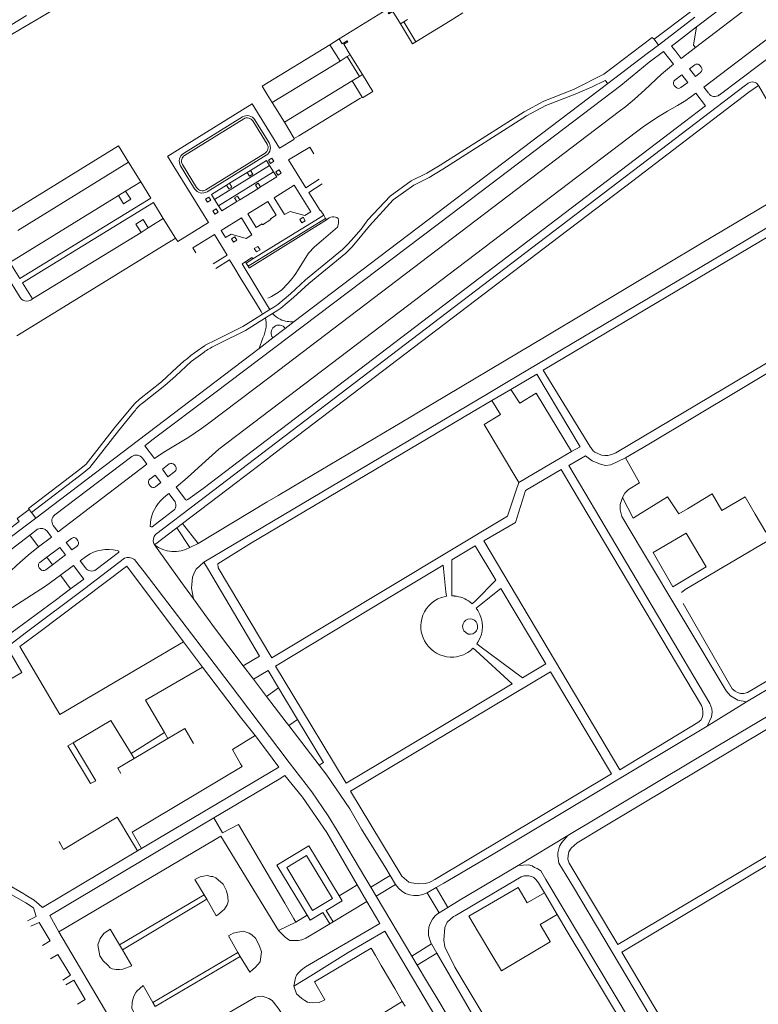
# Model space of a CAD drawing. Extents: x 145000 to 155000, y 457500 to 470000.
# Tile 275 of 548: x 147998 to 148190, y 464749 to 465005. Entities that reach past the tile are written whole.
import ezdxf

# ---------------------------------------------------------------- set-up
doc = ezdxf.new("R2010")
doc.units = 0
doc.header["$LTSCALE"] = 0.2
doc.header["$MEASUREMENT"] = 0
doc.layers.add('kant verharding', color=252, linetype='Continuous', lineweight=0)

msp = doc.modelspace()

# ---------------------------------------------------------------- linework, layer by layer
at = {"layer": 'kant verharding', "lineweight": 0}
for p, q in [((148184.26, 465010.41), (148174.1, 465002.65)), ((148173.8, 464997.33), (148189.53, 465009.28)), ((148113.37, 465006.29), (148110.03, 465004.24)), ((148172.51, 465006.61), (148163.05, 464999.47)), ((148164.19, 464997.95), (148173.66, 465005.15)), ((148098.01, 465003.94), (148097.15, 465003.42)), ((148097.15, 465003.42), (148100.31, 464998.28)), ((148099.02, 465004.54), (148098.01, 465003.94)), ((148098.01, 465003.94), (148101.17, 464998.8)), ((148110.03, 465004.24), (148104.97, 465001.14)), ((148174.1, 465002.65), (148168.62, 464998.45)), ((148198.95, 465004.51), (148175.96, 464987)), ((148104.97, 465001.14), (148101.17, 464998.8)), ((148162.55, 464999.9), (148163.05, 464999.47)), ((148180, 464984.97), (148199.89, 465000)), ((148078.77, 464998.04), (148061.22, 464987.29)), ((148081.26, 464999.57), (148078.77, 464998.04)), ((148078.77, 464998.04), (148081.45, 464993.79)), ((148081.97, 464998.26), (148081.26, 464999.57)), ((148100.31, 464998.28), (148101.17, 464998.8)), ((148161.29, 464995.76), (148164.19, 464997.95)), ((148163.05, 464999.47), (148164.19, 464997.95)), ((148081.45, 464993.79), (148083.32, 464994.94)), ((148083.32, 464994.94), (148084.11, 464995.43)), ((148086.47, 464989.8), (148083.32, 464994.94)), ((148087.26, 464990.28), (148084.11, 464995.43)), ((148150.99, 464987.93), (148161.29, 464995.76)), ((148165.48, 464996.27), (148161.74, 464993.47)), ((148168.08, 464992.96), (148165.48, 464996.27)), ((148168.52, 464996.52), (148170.09, 464994.49)), ((148081.45, 464993.79), (148063.84, 464983.06)), ((148161.74, 464993.47), (148154.44, 464987.43)), ((148172.27, 464991.73), (148173.6, 464992.78)), ((148174.97, 464992.6), (148175.29, 464992.2)), ((148084.56, 464988.66), (148086.47, 464989.8)), ((148086.47, 464989.8), (148087.26, 464990.28)), ((148087.26, 464990.28), (148089.93, 464985.91)), ((148170.25, 464990.2), (148168.47, 464988.84)), ((148171.78, 464988.24), (148170.25, 464990.2)), ((148173.78, 464989.77), (148172.27, 464991.73)), ((148175.14, 464990.82), (148173.78, 464989.77)), ((148061.22, 464987.29), (148062.55, 464985.14)), ((148084.56, 464988.66), (148066.98, 464977.93)), ((148150.99, 464987.93), (148069.55, 464926.13)), ((148087.17, 464984.43), (148084.56, 464988.66)), ((148168.27, 464987.47), (148168.63, 464987.05)), ((148170.02, 464986.9), (148171.78, 464988.24)), ((148175.96, 464987), (148177.23, 464985.41)), ((148186.49, 464987.26), (148177.72, 464980.58)), ((148187.41, 464987.94), (148186.49, 464987.26)), ((148187.68, 464985.69), (148190.14, 464987.47)), ((148190.14, 464987.47), (148192.73, 464983.11)), ((148062.55, 464985.14), (148063.84, 464983.06)), ((148087.17, 464984.43), (148086.59, 464984.07)), ((148187.68, 464985.69), (148157.49, 464962.72)), ((148172.5, 464984.41), (148173.93, 464985.49)), ((148173.93, 464985.49), (148176.44, 464982.18)), ((148058.6, 464982.66), (148036.67, 464969.1)), ((148065.68, 464971.15), (148058.6, 464982.66)), ((148063.84, 464983.06), (148066.98, 464977.93)), ((148086.59, 464984.07), (148070.73, 464974.38)), ((148176.44, 464982.18), (148169.17, 464976.62)), ((148056.1, 464979.27), (148040.76, 464969.79)), ((148056.41, 464978.76), (148041.07, 464969.28)), ((148062.48, 464972.23), (148058.77, 464978.23)), ((148062.99, 464972.55), (148059.3, 464978.53)), ((148066.98, 464977.93), (148069.57, 464973.66)), ((148070.73, 464974.38), (148069.57, 464973.66)), ((148023.9, 464971.77), (147995.09, 464954.05)), ((148026.52, 464967.5), (148023.9, 464971.77)), ((148046.57, 464960.36), (148061.98, 464969.88)), ((148046.88, 464959.84), (148062.29, 464969.36)), ((148026.52, 464967.5), (147997.7, 464949.82)), ((148029.68, 464962.39), (148026.52, 464967.5)), ((148040.02, 464966.55), (148043.67, 464960.6)), ((148040.5, 464966.92), (148044.19, 464960.92)), ((148048.85, 464957.87), (148063.12, 464966.7)), ((148064.2, 464964.98), (148063.12, 464966.7)), ((148038.29, 464966.38), (148047.23, 464951.83)), ((148064.2, 464964.98), (148049.9, 464956.17)), ((148057.34, 464964.88), (148052.74, 464962.05)), ((148058.16, 464965.39), (148057.34, 464964.88)), ((148025.73, 464960), (148029.68, 464962.39)), ((148029.68, 464962.39), (148032.26, 464958.17)), ((148052.74, 464962.05), (148051.98, 464961.58)), ((148073.87, 464954.59), (148069.55, 464961.55)), ((148157.49, 464962.72), (148138.46, 464948.23)), ((148023.86, 464958.84), (147995.61, 464941.51)), ((148025.73, 464960), (148023.86, 464958.84)), ((148055.4, 464957.75), (148060.05, 464960.62)), ((148060.05, 464960.62), (148060.81, 464961.09)), ((148175.55, 464946.55), (148199.41, 464960.77)), ((148032.26, 464958.17), (147998.26, 464937.32)), ((147998.93, 464936.2), (148032.96, 464957.06)), ((148032.96, 464957.06), (148035.52, 464952.89)), ((148048.85, 464957.87), (148049.9, 464956.17)), ((148054.65, 464957.29), (148055.4, 464957.75)), ((148077.21, 464953.73), (148075.14, 464952.45)), ((148077.21, 464953.73), (148076.47, 464954.89)), ((148077.21, 464953.73), (148077.7, 464952.9)), ((148035.52, 464952.89), (148031.62, 464950.45)), ((148038.68, 464947.82), (148035.52, 464952.89)), ((148077.7, 464952.9), (148057.59, 464940.51)), ((148077.95, 464952.52), (148057.9, 464940.12)), ((148075.14, 464952.45), (148058.8, 464942.38)), ((148077.7, 464952.9), (148077.76, 464952.8)), ((148077.76, 464952.8), (148077.95, 464952.52)), ((148134.21, 464913.48), (148199.99, 464952.55)), ((148029.74, 464949.3), (148001.51, 464932)), ((148031.62, 464950.45), (148029.74, 464949.3)), ((148016.32, 464934.03), (148037.57, 464947.09)), ((148138.46, 464948.23), (148064.61, 464892.02)), ((148135, 464922.37), (148175.55, 464946.55)), ((147998.26, 464937.32), (147995.61, 464941.51)), ((148056.86, 464941.68), (148055.98, 464941.15)), ((148055.98, 464941.15), (148062.64, 464930.18)), ((148057.09, 464941.32), (148056.86, 464941.68)), ((148058.8, 464942.38), (148057.09, 464941.32)), ((148057.59, 464940.51), (148057.09, 464941.32)), ((147998.34, 464932.38), (147994.62, 464938.47)), ((148055.53, 464937.55), (148054.07, 464939.93)), ((148001.51, 464932), (147998.93, 464936.2)), ((148059.71, 464930.73), (148055.53, 464937.55)), ((147997.45, 464922.43), (148016.32, 464934.03)), ((148059.71, 464930.73), (148060.95, 464928.71)), ((148060.95, 464928.71), (148061.34, 464928.08)), ((148063.21, 464929.24), (148061.34, 464928.08)), ((148063.89, 464928.19), (148062.08, 464927.07)), ((148062.64, 464930.18), (148063.21, 464929.24)), ((148069.55, 464926.13), (148067.21, 464924.35)), ((148067.21, 464924.35), (148063.99, 464921.91)), ((148060.39, 464919.17), (148061.4, 464921.92)), ((148063.99, 464921.91), (148060.39, 464919.17)), ((148002.36, 464875.11), (148060.39, 464919.17)), ((148198.24, 464916.22), (148185.39, 464908.53)), ((148119.9, 464907.48), (148124.67, 464910.31)), ((148125.86, 464908.49), (148132.58, 464912.49)), ((148120.9, 464905.67), (148125.86, 464908.49)), ((148125.86, 464908.49), (148128.14, 464904.94)), ((148185.39, 464908.53), (148161.7, 464894.33)), ((148032.51, 464895.31), (148048.92, 464907.6)), ((148046.02, 464863.67), (148119.9, 464907.48)), ((148115.59, 464902.52), (148120.9, 464905.67)), ((148123.11, 464901.99), (148120.9, 464905.67)), ((148071.81, 464884.8), (148099.82, 464901.41)), ((148141.6, 464892.35), (148137.18, 464889.77)), ((148161.7, 464894.33), (148155.64, 464890.7)), ((148007.38, 464875.92), (148027.35, 464891.09)), ((148030.14, 464890.63), (148031.28, 464889.06)), ((148061.82, 464889.9), (148054.54, 464884.36)), ((148064.61, 464892.02), (148061.82, 464889.9)), ((148137.18, 464889.77), (148131.71, 464886.59)), ((148031.28, 464889.06), (148008.24, 464871.49)), ((148035.28, 464887.77), (148037.05, 464889.15)), ((148036.71, 464885.78), (148035.28, 464887.77)), ((148038.48, 464887.19), (148036.71, 464885.78)), ((148038.41, 464888.95), (148038.71, 464888.57)), ((148138.9, 464887.68), (148141.78, 464882.85)), ((148033.39, 464886.27), (148032.02, 464885.22)), ((148034.88, 464884.31), (148033.39, 464886.27)), ((148131.71, 464886.59), (148127.88, 464884.35)), ((148031.77, 464883.94), (148032.16, 464883.4)), ((148033.52, 464883.23), (148034.88, 464884.31)), ((148054.54, 464884.36), (148040.48, 464873.66)), ((148127.23, 464882.38), (148125, 464875.63)), ((148127.88, 464884.35), (148127.23, 464882.38)), ((148038.36, 464879.67), (148036.98, 464881.45)), ((148155.43, 464881.54), (148154.82, 464880.4)), ((148154.82, 464880.4), (148157.58, 464875.11)), ((148171.73, 464877.51), (148178.14, 464881.42)), ((148000.47, 464877.56), (148000.64, 464877.35)), ((148000.64, 464877.35), (148001.27, 464876.53)), ((148044.65, 464879.27), (148033.52, 464870.81)), ((148044.55, 464868.47), (148062.53, 464879.27)), ((148002.36, 464875.11), (147981.15, 464859.04)), ((148001.27, 464876.53), (148002.36, 464875.11)), ((148125, 464875.63), (148063.74, 464838.76)), ((148157.58, 464875.11), (148158.85, 464875.89)), ((148192.05, 464871.44), (148189.29, 464876.14)), ((148000.85, 464870.62), (148002.85, 464872.19)), ((148008.24, 464871.49), (148006.92, 464873.2)), ((148032.21, 464873.82), (148032.15, 464873.02)), ((148039.01, 464872.53), (148033.26, 464868.14)), ((148040.48, 464873.66), (148039.01, 464872.53)), ((148042.46, 464867.41), (148039.01, 464872.53)), ((148040.48, 464873.66), (148044.55, 464868.47)), ((148000.85, 464870.62), (147982.85, 464856.92)), ((148003.12, 464867.65), (148000.85, 464870.62)), ((148006.49, 464870.17), (148003.12, 464867.65)), ((148005.33, 464871.68), (148006.49, 464870.17)), ((148010.27, 464868.76), (148011.69, 464869.8)), ((148013.03, 464869.64), (148013.35, 464869.22)), ((148008.63, 464867.48), (148005.26, 464864.96)), ((148010.11, 464865.52), (148008.63, 464867.48)), ((148011.79, 464866.82), (148010.27, 464868.76)), ((148013.15, 464867.84), (148011.79, 464866.82)), ((148023.83, 464866.62), (148023.5, 464866.71)), ((148033.06, 464868.53), (148033.21, 464868.24)), ((148033.21, 464868.24), (148033.26, 464868.14)), ((148033.26, 464868.14), (148033.51, 464867.79)), ((148044.55, 464868.47), (148042.46, 464867.41)), ((148110.5, 464864.23), (148116.58, 464867.89)), ((148116.58, 464867.89), (148121.93, 464858.96)), ((148164.91, 464867.39), (148162.85, 464866.18)), ((148005.26, 464864.96), (148003.46, 464863.6)), ((148006.76, 464862.98), (148005.26, 464864.96)), ((148006.76, 464862.98), (148010.11, 464865.52)), ((148015.58, 464865.24), (148013.92, 464863.97)), ((148015.12, 464856.84), (148025.41, 464864.65)), ((148018.06, 464861.73), (148023.89, 464866.14)), ((148110.5, 464864.23), (148110.5, 464856.15)), ((148167.9, 464857.28), (148162.85, 464866.18)), ((148003.3, 464862.16), (148003.6, 464861.8)), ((148004.97, 464861.62), (148006.76, 464862.98)), ((148012.17, 464862.76), (148008.82, 464860.25)), ((148013.92, 464863.97), (148015.31, 464862.15)), ((148040.76, 464842.99), (148026.02, 464862.63)), ((148030.55, 464861.16), (148028.3, 464864.02)), ((148046.02, 464863.67), (148047.24, 464861.61)), ((148047.24, 464861.61), (148060.54, 464839.19)), ((148093.98, 464854.29), (148108.26, 464862.88)), ((148108.95, 464855.97), (148108.26, 464862.88)), ((148176.61, 464862.39), (148170.1, 464858.57)), ((148011.45, 464856.75), (148008.82, 464860.25)), ((148187.35, 464829.77), (148237.9, 464859.84)), ((148015.12, 464856.84), (148000, 464845.44)), ((148007.46, 464853.69), (148011.45, 464856.75)), ((148116.63, 464853.64), (148121.93, 464858.96)), ((148123.22, 464856.8), (148117.69, 464852.36)), ((148170.1, 464858.57), (148167.9, 464857.28)), ((148043.41, 464854.09), (148048.8, 464846.6)), ((148064.7, 464836.67), (148093.98, 464854.29)), ((147989.52, 464840.58), (148007.46, 464853.69)), ((148048.8, 464846.6), (148056.27, 464836.74)), ((148116.78, 464848.17), (148116.36, 464848.59)), ((148045.68, 464836.41), (148040.76, 464842.99)), ((148104.35, 464841.82), (148103.84, 464842.48)), ((148117.78, 464841.8), (148128.88, 464833.64)), ((148056.27, 464836.74), (148060.54, 464839.19)), ((148126.16, 464832.02), (148116.71, 464840.67)), ((148045.68, 464836.41), (148055.58, 464823.36)), ((148058.93, 464833.24), (148056.27, 464836.74)), ((148187.05, 464827.35), (148203.73, 464837.3)), ((148058.93, 464833.24), (148062.33, 464828.79)), ((148062.33, 464828.79), (148065.46, 464831.01)), ((148067.1, 464828.28), (148065.46, 464831.01)), ((148207.54, 464832.59), (148179.61, 464815.95)), ((148064.35, 464826.15), (148062.33, 464828.79)), ((148067.45, 464822.1), (148064.35, 464826.15)), ((148067.79, 464827.07), (148067.1, 464828.28)), ((148067.79, 464827.07), (148070.41, 464822.74)), ((148187.05, 464827.35), (148176.82, 464821.03)), ((148059.4, 464818.59), (148055.58, 464823.36)), ((148068.14, 464821.2), (148067.45, 464822.1)), ((148070.41, 464822.74), (148068.14, 464821.2)), ((148068.14, 464821.2), (148076.01, 464810.91)), ((148035.81, 464819.43), (148027.13, 464813.95)), ((148062.04, 464815.07), (148059.4, 464818.59)), ((148010.71, 464815.93), (148012.07, 464816.74)), ((148140.61, 464792.62), (148179.61, 464815.95)), ((148065.51, 464810.44), (148062.04, 464815.07)), ((148029.83, 464789.27), (148065.51, 464810.44)), ((148076.01, 464810.91), (148078.01, 464808.3)), ((148065.59, 464807.3), (148067.14, 464808.22)), ((148048.68, 464797.22), (148065.59, 464807.3)), ((148026.35, 464792.84), (148024.12, 464796.44)), ((148050.94, 464793.31), (148048.68, 464797.22)), ((148028.78, 464788.68), (148026.35, 464792.84)), ((148027.46, 464793.53), (148029.83, 464789.27)), ((148127.76, 464784.83), (148140.61, 464792.62)), ((148008.35, 464767.64), (148050.5, 464792.47)), ((148009.05, 464789.95), (148008.44, 464791.06)), ((148050.5, 464792.47), (148065.43, 464767.98)), ((148029.83, 464789.27), (148028.78, 464788.68)), ((148199.71, 464789.32), (148185.69, 464780.92)), ((148093.38, 464784.15), (148094.49, 464782.28)), ((148127.76, 464784.83), (148112.62, 464775.91)), ((148046.1, 464777.21), (148043.75, 464781.23)), ((148084.23, 464778.82), (148085.92, 464779.84)), ((148085.92, 464779.84), (148088.42, 464775.54)), ((148089.42, 464779.22), (148087.86, 464781.85)), ((148094.49, 464782.28), (148089.42, 464779.22)), ((148090.82, 464776.87), (148095.88, 464779.96)), ((148094.49, 464782.28), (148095.88, 464779.96)), ((148106.42, 464779.16), (148108.42, 464780.32)), ((148126.64, 464780.8), (148111.33, 464771.82)), ((148024.12, 464764.29), (148046.1, 464777.21)), ((148046.1, 464777.21), (148046.81, 464776.12)), ((148081.23, 464777.01), (148084.23, 464778.82)), ((148090.82, 464776.87), (148089.42, 464779.22)), ((148106.42, 464779.16), (148104.06, 464777.79)), ((148104.06, 464777.79), (148107.17, 464772.58)), ((148106.42, 464779.16), (148109.48, 464773.99)), ((148127.71, 464779.17), (148130.11, 464775.17)), ((148130.11, 464775.17), (148134.55, 464777.78)), ((148137.83, 464772.18), (148134.55, 464777.78)), ((148046.81, 464776.12), (148024.88, 464762.96)), ((148049.27, 464771.79), (148046.81, 464776.12)), ((148069.43, 464771.03), (148067.07, 464775.04)), ((148079.65, 464770.22), (148088.42, 464775.54)), ((148091.83, 464769.82), (148088.42, 464775.54)), ((148100.07, 464761.33), (148090.82, 464776.87)), ((148112.62, 464775.91), (148109.48, 464773.99)), ((148107.11, 464772.53), (148107.17, 464772.58)), ((148109.48, 464773.99), (148107.17, 464772.58)), ((148137.83, 464772.18), (148133.44, 464769.55)), ((148140.49, 464767.73), (148137.83, 464772.18)), ((148065.43, 464767.98), (148069.93, 464770.19)), ((148069.93, 464770.19), (148069.43, 464771.03)), ((148072.91, 464771.98), (148069.93, 464770.19)), ((148079.65, 464770.22), (148078.79, 464769.71)), ((148111.33, 464771.82), (148110.96, 464771.6)), ((148133.44, 464769.55), (148136.05, 464765.1)), ((148024.12, 464764.29), (148021.69, 464768.35)), ((148093.08, 464767.83), (148130.45, 464705.11)), ((148120.87, 464761.68), (148117.42, 464767.48)), ((148186.62, 464691.01), (148140.49, 464767.73)), ((148054.92, 464762.28), (148052.48, 464766.63)), ((148105.25, 464764.48), (148100.07, 464761.33)), ((148106.62, 464762.14), (148105.25, 464764.48)), ((148024.88, 464762.96), (148024.12, 464764.29)), ((148027.38, 464758.83), (148024.88, 464762.96)), ((148032.8, 464749.28), (148054.92, 464762.28)), ((148054.92, 464762.28), (148055.52, 464761.21)), ((148089.53, 464763.41), (148074.8, 464754.65)), ((148090.64, 464761.51), (148089.53, 464763.41)), ((148106.62, 464762.14), (148101.47, 464758.99)), ((148106.62, 464762.14), (148118.41, 464741.84)), ((148055.52, 464761.21), (148033.39, 464748.28)), ((148057.98, 464757.18), (148055.52, 464761.21)), ((148092.14, 464758.93), (148090.64, 464761.51)), ((148101.47, 464758.99), (148100.07, 464761.33)), ((148123.1, 464757.93), (148120.87, 464761.68)), ((148095.66, 464752.88), (148092.14, 464758.93)), ((148104.15, 464754.48), (148101.47, 464758.99)), ((148069.43, 464753.5), (148073.83, 464756.25)), ((148074.8, 464754.65), (148077.47, 464749.99)), ((148030.3, 464753.74), (148032.8, 464749.28)), ((148097.62, 464749.51), (148095.66, 464752.88)), ((148114.49, 464753.11), (148160.49, 464676.07)), ((148033.39, 464748.28), (148032.8, 464749.28)), ((148097.62, 464749.51), (148083.12, 464740.74)), ((148098.34, 464748.3), (148097.62, 464749.51))]:
    msp.add_line(p, q, dxfattribs=at)
at = {"layer": 'kant verharding', "lineweight": 0, "flags": 128}
for points in [[(148108.28, 465069.79), (148106.65, 465068.83), (148094.7, 465061.33), (148081.08, 465053.1), (148068.13, 465045.12), (148053.18, 465035.81), (148039.88, 465027.7), (148026.29, 465019.22), (148011.22, 465009.73), (147995.06, 465000.06), (147974, 464987.28)], [(148095.17, 465007.09), (148094.76, 465007.85), (148081.26, 464999.57)], [(147924.06, 464958.87), (147926.87, 464960.58), (147937.32, 464967.11), (147951.3, 464975.51), (147962.95, 464982.67), (147975.83, 464990.66), (147985.1, 464996.5), (148000, 465005.59)], [(148097.15, 465003.42), (148095.14, 465006.65), (148094.12, 465006.05), (148093.93, 465006.32), (148095.17, 465007.09)], [(148174.1, 465002.65), (148173.32, 464997.94), (148173.8, 464997.33)], [(148162.55, 464999.9), (148149.97, 464990.38), (148142.12, 464986.37), (148134.41, 464983.4), (148129.25, 464980.63), (148107.49, 464966.78), (148103.99, 464964.68), (148099.96, 464962.66), (148094.46, 464958.68), (148088.71, 464952.51), (148086.9, 464950.17), (148084.99, 464947.92), (148083.57, 464946.34), (148082.07, 464944.83), (148072.51, 464936.93), (148068.54, 464933.31), (148066.94, 464931.93), (148065.3, 464930.6), (148064.27, 464929.9), (148063.21, 464929.24)], [(148084.11, 464995.43), (148082.4, 464998.17), (148083.43, 464998.81), (148083.27, 464999.08), (148081.97, 464998.26)], [(148168.62, 464998.45), (148167.61, 464997.68), (148168.52, 464996.52)], [(148170.09, 464994.49), (148170.1, 464994.48), (148173.8, 464997.33)], [(148154.07, 464980.75), (148155.73, 464982.01), (148157.97, 464983.88), (148160.62, 464986.28), (148165, 464990.41), (148168.08, 464992.96)], [(148154.44, 464987.43), (148110.25, 464953.95), (148048.92, 464907.6)], [(148150.99, 464987.93), (148150.36, 464988.75), (148146.8, 464986.98), (148142.57, 464985.21), (148134.93, 464982.26), (148129.88, 464979.55), (148108.15, 464965.71), (148104.59, 464963.58), (148100.61, 464961.59), (148095.29, 464957.74), (148089.08, 464950.99), (148085.93, 464947.09), (148084.47, 464945.48), (148082.95, 464943.93), (148073.34, 464935.99), (148069.38, 464932.39), (148067.75, 464930.98), (148066.07, 464929.62), (148065, 464928.89), (148063.89, 464928.19)], [(148089.93, 464985.91), (148087.28, 464984.26), (148087.17, 464984.43)], [(148158.52, 464975.44), (148160.22, 464976.73), (148163.93, 464979.22), (148166.5, 464980.76), (148169.15, 464982.24)], [(148033.2, 464890.54), (148033.6, 464890.8), (148036.1, 464892.47), (148038.67, 464894.05), (148042.14, 464896.11), (148045.41, 464898.32), (148047.05, 464899.49), (148063.28, 464911.82), (148154.07, 464980.75)], [(148177.72, 464980.58), (148135.18, 464948.21), (148044.65, 464879.27)], [(148038.86, 464883.09), (148041.73, 464885.55), (148044.7, 464888.26), (148048.18, 464891.47), (148049.95, 464892.97), (148067.99, 464906.64), (148158.52, 464975.44)], [(148169.17, 464976.62), (148045.88, 464882.79), (148041.94, 464879.89)], [(148069.57, 464973.66), (148069.45, 464973.42), (148065.68, 464971.15)], [(148036.67, 464969.1), (148036.63, 464969.08), (148038.29, 464966.38)], [(148074.62, 464969.71), (148073.58, 464971.43), (148068.06, 464968.11)], [(148063.12, 464966.7), (148062.36, 464967.98), (148058.16, 464965.39)], [(148063.71, 464968.59), (148062.88, 464968.08), (148063.4, 464967.22), (148064.25, 464967.77), (148063.71, 464968.59)], [(148068.06, 464968.11), (148072.55, 464960.83), (148076.06, 464963.08)], [(148058.16, 464965.39), (148058.76, 464964.42), (148057.93, 464963.92), (148057.34, 464964.88)], [(148060.81, 464961.09), (148065, 464963.68), (148064.2, 464964.98)], [(148064.73, 464965.02), (148065.28, 464964.15), (148066.19, 464964.68), (148065.61, 464965.53), (148064.73, 464965.02)], [(148051.98, 464961.58), (148048.05, 464959.16), (148048.85, 464957.87)], [(148052.74, 464962.05), (148053.35, 464961.06), (148052.57, 464960.62), (148051.98, 464961.58)], [(148060.81, 464961.09), (148060.2, 464962.1), (148059.44, 464961.61), (148060.05, 464960.62)], [(148069.55, 464961.55), (148064.31, 464958.3), (148064.31, 464958.29)], [(148076.47, 464954.89), (148076.4, 464955), (148076.28, 464954.95), (148073.34, 464959.63), (148076.81, 464961.86)], [(148023.86, 464958.84), (148025.2, 464956.69), (148027.07, 464957.89), (148025.73, 464960)], [(148046.47, 464957.95), (148047, 464957.1), (148047.86, 464957.63), (148047.34, 464958.48), (148046.47, 464957.95)], [(148049.9, 464956.17), (148050.72, 464954.86), (148054.65, 464957.29)], [(148054.65, 464957.29), (148054.06, 464958.26), (148054.79, 464958.74), (148055.4, 464957.75)], [(148062.72, 464957.31), (148064.89, 464953.77), (148063.35, 464952.84), (148063.48, 464952.62), (148061.34, 464951.27), (148061.2, 464951.48), (148059.66, 464950.54), (148057.45, 464954.07)], [(148057.45, 464954.07), (148057.45, 464954.07), (148062.72, 464957.31)], [(148064.31, 464958.29), (148067.03, 464953.92), (148068.47, 464954.75), (148072.32, 464953.66), (148073.87, 464954.59)], [(148124.67, 464910.31), (148186.57, 464947.02), (148202.07, 464956.25)], [(148048.37, 464954.88), (148049.22, 464955.41), (148049.76, 464954.54), (148048.91, 464954.05), (148048.37, 464954.88)], [(148029.74, 464949.3), (148028.42, 464951.44), (148030.3, 464952.6), (148031.62, 464950.45)], [(148047.23, 464951.83), (148039.27, 464946.89), (148038.68, 464947.82)], [(148051.72, 464947.98), (148050.59, 464949.82), (148055.87, 464953.09)], [(148055.87, 464953.09), (148058.55, 464948.68), (148057.05, 464947.74), (148053.13, 464948.86), (148051.72, 464947.98)], [(148071.5, 464951.81), (148070.97, 464952.68), (148071.84, 464953.22), (148072.4, 464952.33), (148071.5, 464951.81)], [(148048.8, 464948.73), (148043.18, 464945.28), (148043.97, 464943.98)], [(148048.47, 464941.11), (148052.11, 464943.34), (148048.8, 464948.73)], [(148080.76, 464950.66), (148076.52, 464947.05), (148074.83, 464945.51), (148073.21, 464943.9), (148070.42, 464939.33)], [(148037.57, 464947.09), (148037.65, 464947.14), (148038.68, 464947.82)], [(148054.12, 464948.15), (148053.24, 464947.59), (148053.77, 464946.73), (148054.64, 464947.26), (148054.12, 464948.15)], [(148059.73, 464944.2), (148059.17, 464945.07), (148060.08, 464945.66), (148060.65, 464944.74), (148059.73, 464944.2)], [(148054.07, 464939.93), (148052.71, 464942.15), (148049.2, 464939.92)], [(148056.86, 464941.68), (148058.57, 464942.76), (148058.8, 464942.38)], [(148057.59, 464940.51), (148057.83, 464940.08), (148057.9, 464940.12)], [(148001.51, 464932), (148001.13, 464931.72), (148000.59, 464931.48), (148000, 464931.41)], [(148211.13, 464932.78), (148209.12, 464925.4), (148153.1, 464892.08), (148152.05, 464891.61), (148150.99, 464891.35), (148150.29, 464891.36), (148149.39, 464891.44), (148147.62, 464892.19), (148147.25, 464892.54), (148146.32, 464893.73), (148134.21, 464913.48)], [(148046.4, 464919.96), (148049.24, 464921.41), (148056.22, 464924.84), (148061.34, 464928.08)], [(148048.47, 464919.62), (148050.07, 464920.43), (148056.89, 464923.78), (148062.08, 464927.07)], [(148062.21, 464924.67), (148062.24, 464925.87), (148062.08, 464927.07)], [(148099.82, 464901.41), (148101.87, 464902.62), (148135, 464922.37)], [(148045.78, 464917.96), (148042.77, 464915.76), (148038.67, 464911.93), (148035.94, 464909.49), (148030.09, 464904.93)], [(148000.47, 464877.56), (148014.06, 464887.94), (148015.48, 464889.13), (148022.83, 464898.55), (148027.08, 464903.67), (148028.14, 464904.86), (148029.3, 464905.96), (148035.05, 464910.44), (148039.16, 464914.32)], [(148132.58, 464912.49), (148143.84, 464893.63), (148141.6, 464892.35)], [(148128.14, 464904.94), (148132.42, 464907.52), (148141.6, 464892.35)], [(148001.27, 464876.53), (148014.87, 464886.92), (148016.42, 464888.22), (148023.84, 464897.73), (148028.08, 464902.84)], [(148049.69, 464863.18), (148058.4, 464868.64), (148115.59, 464902.52)], [(148127.88, 464884.35), (148118.87, 464899.41), (148123.11, 464901.99)], [(148032.51, 464895.31), (148030.74, 464893.9), (148033.2, 464890.54)], [(148140.88, 464888.73), (148145.24, 464891.26), (148146.92, 464889.92), (148149.32, 464889.02), (148150.49, 464888.78), (148151.84, 464888.91), (148155.64, 464890.7)], [(148155.64, 464890.7), (148159.26, 464884.23), (148156.44, 464882.53), (148155.43, 464881.54)], [(148127.01, 464873.98), (148129.66, 464882.26), (148138.9, 464887.68)], [(148176.82, 464821.03), (148177.95, 464823.47), (148178.14, 464824.7), (148178.05, 464825.52), (148177.56, 464826.91), (148140.88, 464888.73)], [(148062.53, 464879.27), (148065.35, 464880.97), (148071.81, 464884.8)], [(148237.9, 464859.84), (148221.97, 464886.5), (148171.1, 464856.55), (148170.18, 464855.79)], [(148041.94, 464879.89), (148041.57, 464879.77), (148041.26, 464879.93), (148038.86, 464883.09)], [(148141.78, 464882.85), (148175.41, 464826.45), (148175.62, 464825.6), (148175.74, 464824.77), (148175.7, 464824.02), (148175.54, 464823.25), (148175.21, 464822.63)], [(148036.98, 464881.45), (148036.2, 464880.88), (148035.48, 464880.24), (148035.48, 464880.23)], [(148154.82, 464880.4), (148154.25, 464878.58), (148154.28, 464877.2), (148154.69, 464875.52), (148159.76, 464866.91), (148181.77, 464830.19), (148182.91, 464828.9), (148184.77, 464827.78), (148187.05, 464827.35)], [(148158.85, 464875.89), (148166.5, 464880.57), (148169.52, 464876.16), (148171.73, 464877.51)], [(148189.29, 464876.14), (148186.68, 464880.59), (148180.69, 464877.07), (148178.14, 464881.42)], [(147980.06, 464860.6), (147998.08, 464874.24), (147997.54, 464874.96), (148000.64, 464877.35)], [(148032.61, 464872.83), (148035.64, 464875.14), (148037.94, 464876.87)], [(148154.13, 464809.73), (148118.78, 464869.19), (148127.01, 464873.98)], [(148176.61, 464862.39), (148171.43, 464871.21), (148164.91, 464867.39)], [(147989.07, 464855.44), (147994.15, 464859.79), (147997.48, 464862.86), (148000.44, 464865.43), (148003.12, 464867.65)], [(148033.51, 464867.79), (148040.11, 464858.58), (148043.41, 464854.09)], [(148026.02, 464862.63), (148003.2, 464845.36), (147998.24, 464841.74)], [(148011.45, 464856.75), (148014.84, 464859.26), (148012.17, 464862.76)], [(148043.41, 464854.09), (148042.81, 464856.93), (148043.1, 464859.73), (148043.61, 464861.05), (148044.02, 464861.82), (148046.02, 464863.67)], [(148063.74, 464838.76), (148049.77, 464862.15), (148049.69, 464863.18)], [(148008.82, 464860.25), (148004.89, 464857.42), (147995.24, 464851.21), (147993.59, 464850.06), (147986.21, 464844.47)], [(148030.55, 464861.16), (148052.68, 464832.22), (148068.25, 464811.59), (148074.09, 464803.97), (148078.32, 464797.79), (148080.7, 464793.98), (148087.86, 464781.85)], [(148128.88, 464833.64), (148134.9, 464837.24), (148123.22, 464856.8)], [(148107.79, 464854.47), (148109.07, 464854.79), (148108.95, 464855.97)], [(148110.5, 464856.15), (148110.49, 464854.9), (148111.15, 464854.86)], [(148115.29, 464853.24), (148115.8, 464852.81), (148116.63, 464853.64)], [(148117.69, 464852.36), (148116.83, 464851.67), (148117.25, 464851.05)], [(148170.6, 464852.93), (148183.38, 464830.72), (148184.08, 464830.16), (148184.75, 464829.78), (148185.49, 464829.57), (148186.37, 464829.53), (148187.35, 464829.77)], [(148114.75, 464844.94), (148114.1, 464845.36), (148113.64, 464845.85), (148113.32, 464846.47)], [(147952.76, 464809.33), (147983.85, 464833.13), (148000, 464845.44)], [(148040.76, 464842.99), (148008.67, 464824.07), (147998.24, 464841.74)], [(148116.71, 464840.67), (148116.04, 464841.29), (148115.72, 464841.01)], [(148117.28, 464842.88), (148116.96, 464842.4), (148117.78, 464841.8)], [(147987.14, 464833.06), (147989.24, 464829.47), (147998.77, 464835.03), (147996.03, 464839.72)], [(148035.81, 464819.43), (148030.93, 464827.79), (148045.68, 464836.41)], [(148064.7, 464836.67), (148073.92, 464821.32), (148083.01, 464806.23)], [(148065.46, 464831.01), (148062.75, 464835.54), (148058.93, 464833.24)], [(148151.99, 464808.63), (148136.14, 464835.12), (148084.2, 464804.18)], [(148083.01, 464806.23), (148105.54, 464819.7), (148126.16, 464832.02)], [(148141.47, 464789.33), (148143.04, 464790.71), (148150.26, 464795.11), (148201.5, 464825.74)], [(148201.5, 464825.74), (148209.54, 464812.13), (148206.61, 464795.81), (148153.59, 464764.33)], [(148012.07, 464816.74), (148021.91, 464822.53), (148027.13, 464813.95)], [(148070.41, 464822.74), (148077.14, 464811.58), (148076.01, 464810.91)], [(148108.42, 464780.32), (148121.22, 464787.85), (148176.82, 464821.03)], [(148175.21, 464822.63), (148174.38, 464821.99), (148154.13, 464809.73)], [(148035.81, 464819.43), (148036.71, 464817.89), (148027.93, 464812.64), (148027.13, 464813.95)], [(148036.71, 464817.89), (148041.14, 464820.47), (148043.38, 464816.59)], [(148059.4, 464818.59), (148053.49, 464815.03), (148055.6, 464811.26)], [(148012.07, 464816.74), (148018.01, 464806.84), (148016.6, 464806.16), (148010.71, 464815.93)], [(148027.93, 464812.64), (148023.7, 464810.18), (148024.48, 464808.79)], [(148055.6, 464811.26), (148055.99, 464810.57), (148027.46, 464793.53)], [(147998.44, 464775.91), (147994.35, 464778.27), (147988.65, 464781.38), (147986.74, 464782.75), (147984.94, 464784.4), (147980.91, 464788.25), (147972.52, 464797.14), (147962.33, 464805.14), (147957.65, 464808.64), (147956.6, 464809.22), (147956.03, 464809.12)], [(148067.14, 464808.22), (148071.65, 464802.57), (148078.02, 464793.44), (148085.92, 464779.84)], [(148078.01, 464808.3), (148083.99, 464799.6), (148087.06, 464794.34), (148093.38, 464784.15)], [(148105.29, 464780.77), (148106.09, 464781.19), (148151.99, 464808.63)], [(148084.2, 464804.18), (148097.5, 464782.06), (148099.33, 464780.52), (148099.98, 464780.36), (148101.75, 464780.09), (148103.6, 464780.22), (148104.61, 464780.41), (148105.29, 464780.77)], [(148048.68, 464797.22), (148006, 464771.85), (148008.35, 464767.64)], [(148024.12, 464796.44), (148023.52, 464797.4), (148009.55, 464789.05), (148008.43, 464791.05)], [(148067.07, 464775.04), (148055.04, 464795.52), (148050.94, 464793.31)], [(148140.61, 464792.62), (148139.06, 464790.83), (148138.45, 464789.91), (148138.01, 464788.12), (148138, 464787.34), (148138.27, 464785.44), (148142.08, 464779.27), (148183.69, 464709.42)], [(148072.91, 464771.98), (148065.06, 464784.98), (148073.38, 464790.01), (148081.23, 464777.01)], [(148028.78, 464788.68), (148004.1, 464773.97), (148003.27, 464774.71)], [(148074.33, 464773.22), (148067.61, 464784.35), (148072.75, 464787.45), (148079.47, 464776.33), (148074.33, 464773.22)], [(148153.59, 464764.33), (148140.95, 464785.48), (148140.64, 464786.49), (148140.7, 464787.49), (148140.93, 464788.43), (148141.47, 464789.33)], [(148188.43, 464691.74), (148134.95, 464781.2), (148133.65, 464783.46), (148132.66, 464784.07), (148132.01, 464784.36), (148131.34, 464784.74), (148130.42, 464785), (148127.76, 464784.83)], [(147999.84, 464777.18), (147999.29, 464777.53), (147994.5, 464780.28)], [(148043.75, 464781.23), (148045.08, 464781.9), (148045.96, 464782.09), (148046.93, 464782.23), (148047.88, 464782.04), (148048.43, 464782.01), (148049.13, 464781.63), (148051.04, 464780.03), (148051.94, 464778.32), (148052.27, 464776.84), (148052.38, 464775.39), (148052.15, 464774.66), (148051.43, 464773.54), (148049.72, 464772.06), (148049.27, 464771.79)], [(148129.28, 464782.18), (148128.51, 464781.89), (148126.64, 464780.8)], [(148134.55, 464777.78), (148133.01, 464780.39), (148132.32, 464781.25), (148131.8, 464781.73), (148131.18, 464782.01), (148130.48, 464782.17), (148129.28, 464782.18)], [(148185.69, 464780.92), (148154.66, 464762.34), (148171.52, 464733.85), (148194.43, 464747.54)], [(148117.42, 464767.48), (148114.93, 464771.67), (148127.71, 464779.17)], [(148001.8, 464773.85), (147999.76, 464775.15), (147998.44, 464775.91)], [(148003.27, 464774.71), (148001.97, 464775.85), (147999.84, 464777.18)], [(148081.23, 464777.01), (148082.02, 464775.69), (148077.86, 464773.18), (148079.65, 464770.22)], [(148000.25, 464770.51), (148002.47, 464771.61), (148001.8, 464773.85)], [(148078.79, 464769.71), (148077.01, 464772.66), (148073.7, 464770.67), (148072.91, 464771.98)], [(148001.11, 464769.09), (148003.26, 464770.05), (148006.13, 464765.34), (148004.11, 464764.06)], [(148065.43, 464767.98), (148067.21, 464766.21), (148068.4, 464765.35), (148070.65, 464765.4), (148071.52, 464765.57), (148072.55, 464765.98), (148075.8, 464767.89), (148078.79, 464769.71)], [(148071.39, 464757.71), (148072.45, 464758.52), (148091.83, 464769.82)], [(148110.96, 464771.6), (148109.26, 464770.12), (148108.67, 464768.78), (148108.41, 464765.45), (148108.64, 464763.72), (148111.28, 464758.49), (148114.49, 464753.11)], [(148060.28, 464750.85), (148059.5, 464750.69), (148047.85, 464743.94), (148028.99, 464732.76), (148008.35, 464767.64)], [(148021.69, 464768.35), (148020.08, 464767.24), (148019.11, 464765.87), (148018.49, 464764.28), (148018.99, 464761.4), (148019.87, 464760.09), (148021.08, 464758.95), (148021.68, 464758.29), (148022.27, 464758.01), (148023.25, 464757.87), (148024.1, 464757.86), (148025, 464757.95), (148027.38, 464758.83)], [(148052.48, 464766.63), (148053.69, 464767.26), (148054.92, 464767.58), (148056.32, 464767.78), (148057.07, 464767.58), (148057.87, 464767.29), (148058.56, 464766.89), (148059.45, 464765.97), (148060.46, 464764.21), (148061.01, 464762.45), (148060.71, 464759.86), (148059.46, 464758.47), (148058.81, 464757.85), (148057.98, 464757.18)], [(148073.83, 464756.25), (148083.52, 464762.3), (148093.08, 464767.83)], [(148136.05, 464765.1), (148136.07, 464765.07), (148123.36, 464757.48), (148123.1, 464757.93)], [(148006.18, 464760.6), (148008.11, 464761.72), (148011.45, 464756.35), (148009.45, 464755.12)], [(148069.43, 464753.5), (148069.89, 464755.72), (148070.12, 464756.35), (148070.53, 464756.92), (148071.39, 464757.71)], [(148010.18, 464753.91), (148012.29, 464755.09), (148015.26, 464750.08), (148013.21, 464748.84)], [(148104.15, 464754.48), (148106.56, 464750.54), (148132.5, 464707.07), (148149.94, 464677.68)], [(148035.89, 464744.12), (148034.18, 464743.39), (148033.36, 464743.12), (148032.56, 464743.13), (148031.18, 464743.32), (148029.74, 464743.84), (148029.02, 464744.75), (148027.85, 464746.74), (148027.36, 464747.74), (148027.45, 464749.32), (148027.77, 464750.72), (148028.36, 464751.91), (148028.61, 464752.23), (148030.3, 464753.74)], [(148077.47, 464749.99), (148076.02, 464749.25), (148074.24, 464749.17), (148073.02, 464749.41), (148072.32, 464749.77), (148071.5, 464750.3), (148070.11, 464751.52), (148069.43, 464753.5)], [(148064.19, 464749.35), (148063.84, 464749.81), (148062.95, 464750.35), (148062, 464750.71), (148061.18, 464750.94), (148060.28, 464750.85)], [(148097.61, 464685.09), (148098.02, 464685.59), (148098.58, 464686.53), (148098.97, 464687.65), (148099.23, 464688.67), (148099.26, 464689.57), (148099.12, 464690.3), (148098.55, 464692.41), (148065.62, 464747.44), (148064.19, 464749.35)]]:
    msp.add_lwpolyline(points, dxfattribs=at)
at = {"layer": 'kant verharding', "lineweight": 0, "extrusion": (0, 0, -1)}
for centre, radius, start, end in [((-148174.2, 464992.01), 0.978, 51.8838, 142.3458), ((-148174.51, 464991.59), 1, 141.9158, 230.429), ((-148079.7, 464950.93), 2.37, 42.0711, 84.2883), ((-148079.81, 464951.4), 1.92, 79.7029, 126.9823), ((-148077.71, 464952.09), 3.37, 165.4987, 205.0676), ((-148046.85, 464954.7), 28.14, 213.1101, 226.4562), ((-148056.61, 464946.57), 15.59, 231.881, 247.1585), ((-148000.06, 464933.43), 2.02, 271.7098, 328.5062), ((-148068.78, 464932.79), 6.71, 295.3319, 316.8238), ((-148068.76, 464932.75), 6.67, 263.164, 295.3011), ((-148079.24, 464870.36), 59.48, 47.6426, 56.4958), ((-148034.72, 464898.46), 7.95, 33.3638, 54.4038), ((-148028.51, 464889.46), 2.01, 54.4405, 144.0778), ((-148037.6, 464888.21), 1.09, 59.5831, 137.5857), ((-148037.87, 464888), 1.01, 145.8969, 232.7576), ((-148008.54, 464874.32), 1.98, 325.3913, 53.8544), ((-148003.76, 464870.3), 2.1, 64.3068, 138.7994), ((-148012.29, 464869.14), 0.895, 47.5899, 145.968), ((-148012.54, 464868.64), 1, 144.3886, 232.5554), ((-148026.43, 464862.39), 2.47, 65.6386, 126.2713), ((-148026.43, 464862.39), 2.48, 126.3317, 138.8714), ((-148110.41, 464767.53), 6, 329.3874, 56.526)]:
    msp.add_arc(centre, radius, start, end, dxfattribs=at)
at = {"layer": 'kant verharding', "lineweight": 0}
for centre, radius, start, end in [((148169.06, 464988.05), 0.982, 126.5288, 216.086), ((148169.41, 464987.7), 1.01, 219.9739, 307.264), ((148189.22, 464985.68), 2.9, 126.5163, 128.6846), ((148188.57, 464986.52), 1.84, 31.1701, 125.6178), ((148152.81, 465011.04), 33.12, 299.5736, 306.4753), ((148178.83, 464986.53), 1.95, 215.1277, 306.9419), ((148057.33, 464977.32), 2.31, 76.6669, 122.2261), ((148057.34, 464977.34), 2.29, 31.1995, 76.7172), ((148057.33, 464977.33), 1.7, 76.4724, 122.8743), ((148057.33, 464977.33), 1.7, 32.1576, 76.6324), ((148061.07, 464971.3), 1.69, 347.4514, 33.5914), ((148061.08, 464971.3), 2.28, 347.2731, 33.1285), ((148042.03, 464967.8), 2.37, 122.5054, 166.359), ((148042.01, 464967.81), 1.75, 122.6005, 166.6287), ((148061.08, 464971.3), 1.68, 302.4526, 347.4541), ((148061.08, 464971.3), 2.28, 302.0635, 347.4669), ((148042.02, 464967.8), 2.36, 166.4764, 211.9423), ((148042.03, 464967.8), 1.76, 166.4754, 209.8469), ((148045.65, 464961.82), 2.33, 211.5456, 301.8142), ((148045.65, 464961.82), 1.72, 211.5661, 301.9422), ((148054.53, 464925.43), 7.72, 332.925, 354.3387), ((148065.55, 464923.2), 2.03, 127.9827, 219.7065), ((148065.55, 464923.2), 2.03, 34.6247, 127.9155), ((148057.53, 464901.9), 19.9, 117.0585, 126.1684), ((148032.61, 464884.44), 0.98, 127.0753, 210.2185), ((148032.93, 464884.03), 0.997, 219.6097, 306.4824), ((148041.52, 464873.1), 9.34, 130.3068, 175.6013), ((148036.86, 464878.46), 1.93, 304.1904, 38.9779), ((148032.45, 464873.1), 0.311, 193.7712, 300.1036), ((148035.07, 464869.31), 2.16, 136.0971, 201.3894), ((148021.21, 464856.99), 9.98, 76.7136, 124.2906), ((148038.41, 464874.71), 8.34, 231.9415, 299.0534), ((148023.74, 464866.36), 0.271, 309.9667, 71.5111), ((148023.8, 464866.27), 0.163, 304.0223, 312.5581), ((148004.06, 464862.8), 1, 127.1632, 220.008), ((148004.38, 464862.43), 1, 218.49, 306.3589), ((148016.89, 464863.27), 1.94, 215.1686, 307.2704), ((148110.34, 464846.98), 7.91, 108.8542, 165.8891), ((148110.52, 464847.17), 7.71, 51.8285, 85.3437), ((148110.34, 464846.98), 7.91, 165.8691, 214.6842), ((148115.29, 464846.89), 2.01, 57.6396, 192.1342), ((148110.84, 464846.94), 7.62, 327.7523, 32.6542), ((148115.16, 464846.94), 2.04, 258.3106, 37.1568), ((148110.43, 464846.91), 7.93, 219.9471, 274.5537), ((148110.43, 464846.91), 7.93, 274.5347, 311.8506), ((148101.1, 464783.12), 6.1, 211.2197, 299.0623)]:
    msp.add_arc(centre, radius, start, end, dxfattribs=at)

doc.saveas('drawing.dxf')
